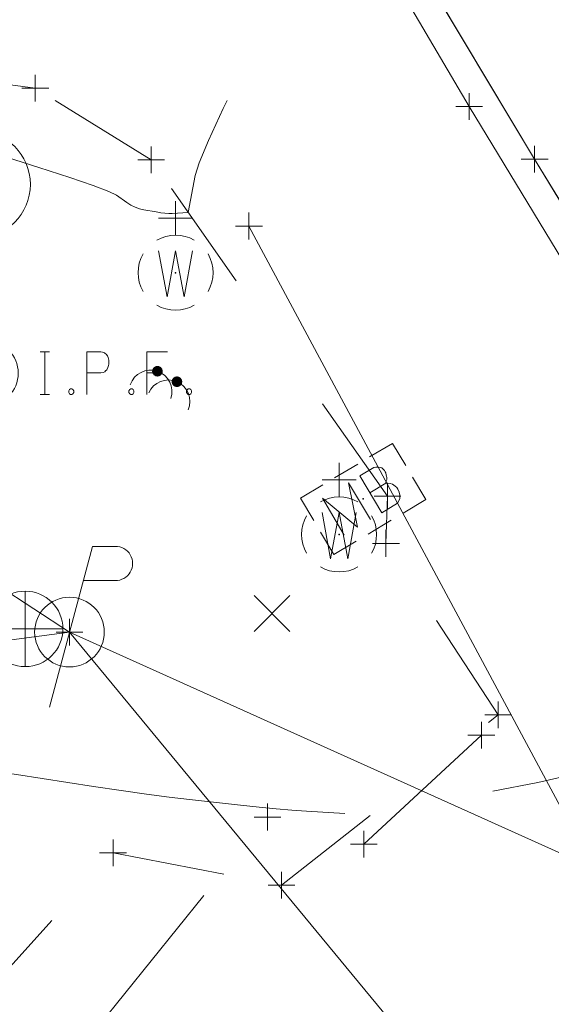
# Model space of a CAD drawing. Extents: x 1926935 to 1928139, y 199322 to 200300.
# Tile 615 of 656: x 1927559 to 1927578, y 199845 to 199881. Entities that reach past the tile are written whole.
import ezdxf

# ---------------------------------------------------------------- set-up
doc = ezdxf.new("R2010")
doc.units = 0
doc.header["$MEASUREMENT"] = 0
for name, pattern in [('DGN Style 2', [14.030763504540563, 8.418458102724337, -5.612305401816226]), ('DGN Style 3', [19.64306890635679, 14.03076350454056, -5.612305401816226]), ('DGN Style 5', [9.821534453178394, 4.209229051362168, -5.612305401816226]), ('elecex', [0]), ('gasex', [0]), ('ohelecex', [0]), ('waterex', [0])]:
    doc.linetypes.add(name, pattern=pattern)
for name, color, linetype, lineweight in [('DT_X_Contour_Minor', 136, 'DGN Style 3', 0), ('DT_X_Terrain_Ground_Line', 92, 'DGN Style 3', 13), ('PM_X_Edge_Line', 40, 'Continuous', 0), ('PV_X_Driveway', 7, 'DGN Style 5', 0), ('PV_X_EOP', 7, 'DGN Style 3', 0), ('RD_X_Bumper_Block', 7, 'DGN Style 2', 0), ('RD_X_Cells', 7, 'Continuous', 0), ('RD_X_Cells (Construction)', 7, 'Continuous', 0), ('RD_X_Misc_Items', 1, 'DGN Style 3', 13), ('SV_X_Control_Cells_Found', 7, 'Continuous', 0), ('SV_X_Mon_Cells_Found', 7, 'Continuous', 0), ('SV_X_Random_Point (Construction)', 7, 'Continuous', 0), ('UT_X_Electric', 1, 'elecex', 0), ('UT_X_Electric_Cells', 1, 'Continuous', 0), ('UT_X_Gas', 40, 'gasex', 0), ('UT_X_Misc_Cells', 7, 'Continuous', 0), ('UT_X_Overhead_Electric', 1, 'ohelecex', 0), ('UT_X_Water', 133, 'waterex', 0), ('UT_X_Water_Cells', 133, 'Continuous', 0), ('UT_X_Water_Cells (Construction)', 133, 'Continuous', 0)]:
    doc.layers.add(name, color=color, linetype=linetype, lineweight=lineweight)
doc.layers.add('SV_X_Shot_Marker (Construction)', color=40, linetype='Continuous', lineweight=0, transparency=0.5)

# ---------------------------------------------------------------- blocks, each defined once
blk = doc.blocks.new('IPF')
at = {"layer": 'SV_X_Mon_Cells_Found', "color": 7, "linetype": 'Continuous', "lineweight": 0, "flags": 128}
for points in [[(0.1007188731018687, 0.04000000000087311), (0.1183555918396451, 0.04000000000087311)], [(0.1095372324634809, -0.03999999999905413), (0.1095372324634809, 0.04000000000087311)], [(0.1878001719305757, -0.03999999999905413), (0.1878001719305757, 0.04000000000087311), (0.2142552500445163, 0.04000000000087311), (0.2170152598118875, 0.03936523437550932), (0.2208690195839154, 0.03810546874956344), (0.2225267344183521, 0.03684570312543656), (0.224175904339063, 0.03558593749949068), (0.22638049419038, 0.03244140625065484), (0.2280382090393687, 0.02928710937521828), (0.2291405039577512, 0.02424804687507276), (0.2291405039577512, 0.01668945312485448), (0.2285850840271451, 0.01416992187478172), (0.2274827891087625, 0.01039062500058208), (0.2252781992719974, 0.005986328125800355), (0.2230736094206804, 0.004091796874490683), (0.2214244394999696, 0.002832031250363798), (0.2186644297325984, 0.001572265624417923), (0.2142552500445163, 0.0009472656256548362), (0.1878001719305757, 0.0009472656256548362)], [(0.3382677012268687, 0.04000000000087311), (0.3002342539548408, 0.04000000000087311), (0.3002342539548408, -0.03999999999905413)], [(0.3002342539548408, 0.0009472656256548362), (0.3272447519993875, 0.0009472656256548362)], [(0.1574913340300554, -0.02928710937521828), (0.1602427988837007, -0.02928710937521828), (0.1619005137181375, -0.03054687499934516), (0.1635496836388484, -0.03306640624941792), (0.1635496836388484, -0.03622070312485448), (0.1619005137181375, -0.03874023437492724), (0.1602427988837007, -0.03999999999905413), (0.1574913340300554, -0.03999999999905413), (0.1558336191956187, -0.03874023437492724), (0.1541844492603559, -0.03622070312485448), (0.1541844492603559, -0.03306640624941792), (0.1558336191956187, -0.03054687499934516), (0.1574913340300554, -0.02928710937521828)], [(0.2699254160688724, -0.02928710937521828), (0.2726768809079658, -0.02928710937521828), (0.2743345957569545, -0.03054687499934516), (0.2759837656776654, -0.03306640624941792), (0.2759837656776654, -0.03622070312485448), (0.2743345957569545, -0.03874023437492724), (0.2726768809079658, -0.03999999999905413), (0.2699254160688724, -0.03999999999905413), (0.2682677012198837, -0.03874023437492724), (0.2666185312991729, -0.03622070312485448), (0.2666185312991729, -0.03306640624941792), (0.2682677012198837, -0.03054687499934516), (0.2699254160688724, -0.02928710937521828)], [(0.3773948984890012, -0.02928710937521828), (0.3801463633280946, -0.02928710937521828), (0.3818040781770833, -0.03054687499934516), (0.3834532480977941, -0.03306640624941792), (0.3834532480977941, -0.03622070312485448), (0.3818040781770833, -0.03874023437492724), (0.3801463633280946, -0.03999999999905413), (0.3773948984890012, -0.03999999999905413), (0.3757371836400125, -0.03874023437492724), (0.3740880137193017, -0.03622070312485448), (0.3740880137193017, -0.03306640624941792), (0.3757371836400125, -0.03054687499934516), (0.3773948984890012, -0.02928710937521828)], [(0.1007188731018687, -0.03999999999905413), (0.1183555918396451, -0.03999999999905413)]]:
    blk.add_lwpolyline(points, dxfattribs=at)
at = {"layer": 'SV_X_Mon_Cells_Found', "color": 7, "linetype": 'Continuous', "lineweight": 0}
blk.add_circle((1.455191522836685e-11, 0), 0.06, dxfattribs=at)
blk = doc.blocks.new('SVPT_122')
at = {"layer": 'SV_X_Shot_Marker (Construction)', "transparency": 33554495}
for p, q in [((0, 0.0249999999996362), (0, -0.0249999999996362)), ((-0.02499999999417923, 0), (0.02500000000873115, 0))]:
    blk.add_line(p, q, dxfattribs=at)
blk.add_point((0, 0), dxfattribs=at)
blk = doc.blocks.new('SVPT_123')
at = {"layer": 'SV_X_Shot_Marker (Construction)', "transparency": 33554495}
for p, q in [((0, 0.02500000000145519), (0, -0.0249999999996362)), ((-0.02500000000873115, 1.818989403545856e-12), (0.02499999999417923, 1.818989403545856e-12))]:
    blk.add_line(p, q, dxfattribs=at)
blk.add_point((0, 1.818989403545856e-12), dxfattribs=at)
blk = doc.blocks.new('SVPT_124')
at = {"layer": 'SV_X_Shot_Marker (Construction)', "transparency": 33554495}
for p, q in [((0, 0.02500000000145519), (0, -0.0249999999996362)), ((-0.02499999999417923, 1.818989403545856e-12), (0.02500000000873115, 1.818989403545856e-12))]:
    blk.add_line(p, q, dxfattribs=at)
blk.add_point((0, 1.818989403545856e-12), dxfattribs=at)
blk = doc.blocks.new('SVPT_125')
at = {"layer": 'SV_X_Shot_Marker (Construction)', "transparency": 33554495}
for p, q in [((0, 0.0249999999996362), (0, -0.0249999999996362)), ((-0.02500000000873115, 0), (0.02499999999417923, 0))]:
    blk.add_line(p, q, dxfattribs=at)
blk.add_point((0, 0), dxfattribs=at)
blk = doc.blocks.new('SVPT_126')
at = {"layer": 'SV_X_Shot_Marker (Construction)', "transparency": 33554495}
for p, q in [((-1.455191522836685e-11, 0.0249999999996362), (-1.455191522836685e-11, -0.0249999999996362)), ((-0.02500000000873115, 0), (0.02499999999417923, 0))]:
    blk.add_line(p, q, dxfattribs=at)
blk.add_point((-1.455191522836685e-11, 0), dxfattribs=at)
blk = doc.blocks.new('SVPT_127')
at = {"layer": 'SV_X_Shot_Marker (Construction)', "transparency": 33554495}
for p, q in [((0, 0.0249999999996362), (0, -0.02500000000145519)), ((-0.02499999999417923, 0), (0.02499999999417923, 0))]:
    blk.add_line(p, q, dxfattribs=at)
blk.add_point((0, 0), dxfattribs=at)
blk = doc.blocks.new('SVPT_128')
at = {"layer": 'SV_X_Shot_Marker (Construction)', "transparency": 33554495}
for p, q in [((1.455191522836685e-11, 0.02500000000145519), (1.455191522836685e-11, -0.02499999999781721)), ((-0.02499999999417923, 1.818989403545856e-12), (0.02500000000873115, 1.818989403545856e-12))]:
    blk.add_line(p, q, dxfattribs=at)
blk.add_point((1.455191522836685e-11, 1.818989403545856e-12), dxfattribs=at)
blk = doc.blocks.new('SVPT_332')
at = {"layer": 'SV_X_Shot_Marker (Construction)', "transparency": 33554495}
for p, q in [((0, 0.0249999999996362), (0, -0.0249999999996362)), ((-0.02499999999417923, 0), (0.02500000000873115, 0))]:
    blk.add_line(p, q, dxfattribs=at)
blk.add_point((0, 0), dxfattribs=at)
blk = doc.blocks.new('SVPT_372')
at = {"layer": 'SV_X_Shot_Marker (Construction)', "transparency": 33554495}
for p, q in [((0, 0.02500000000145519), (0, -0.0249999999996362)), ((-0.02500000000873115, 0), (0.02499999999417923, 0))]:
    blk.add_line(p, q, dxfattribs=at)
blk.add_point((0, 0), dxfattribs=at)
blk = doc.blocks.new('SVPT_373')
at = {"layer": 'SV_X_Shot_Marker (Construction)', "transparency": 33554495}
for p, q in [((-1.455191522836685e-11, 0.0249999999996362), (-1.455191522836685e-11, -0.0249999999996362)), ((-0.02500000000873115, 0), (0.02499999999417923, 0))]:
    blk.add_line(p, q, dxfattribs=at)
blk.add_point((-1.455191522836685e-11, 0), dxfattribs=at)
blk = doc.blocks.new('SVPT_374')
at = {"layer": 'SV_X_Shot_Marker (Construction)', "transparency": 33554495}
for p, q in [((0, 0.0249999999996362), (0, -0.0249999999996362)), ((-0.02500000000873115, 0), (0.02499999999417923, 0))]:
    blk.add_line(p, q, dxfattribs=at)
blk.add_point((0, 0), dxfattribs=at)
blk = doc.blocks.new('MB_2')
at = {"layer": 'RD_X_Cells', "color": 230, "linetype": 'Continuous', "lineweight": 0}
for p, q in [((-0.02558333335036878, 0.06108333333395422), (0.02449999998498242, 0.06108333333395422)), ((-0.02558333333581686, -0.06108333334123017), (0.02449999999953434, -0.06108333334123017))]:
    blk.add_line(p, q, dxfattribs=at)
at = {"layer": 'RD_X_Cells', "color": 230, "linetype": 'Continuous', "lineweight": 0, "flags": 128}
for points in [[(-0.1000000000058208, 0.01258333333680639), (-0.1000000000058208, 0.06108333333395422), (-0.0515000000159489, 0.06108333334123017)], [(0.05033333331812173, 0.06108333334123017), (0.09999999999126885, 0.06108333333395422), (0.09999999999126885, 0.01258333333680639)], [(-0.06482114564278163, -0.03999999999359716), (-0.06482114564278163, 0.04000000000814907), (-0.0358465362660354, -0.03999999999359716), (-0.008131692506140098, 0.04000000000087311), (-0.008131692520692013, -0.04000000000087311)], [(0.05108705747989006, 0.003466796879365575), (0.05423158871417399, 0.006611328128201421), (0.05612611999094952, 0.008505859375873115), (0.05738588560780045, 0.01039062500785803), (0.05801088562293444, 0.011650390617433), (0.05927065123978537, 0.01416992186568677), (0.05990541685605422, 0.01606445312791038), (0.06116518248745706, 0.02046874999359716), (0.06116518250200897, 0.02236328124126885), (0.06116518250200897, 0.02488281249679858), (0.06053041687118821, 0.02866210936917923), (0.05927065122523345, 0.031806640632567), (0.05738588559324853, 0.03432617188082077), (0.05423158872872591, 0.03684570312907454), (0.05171205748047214, 0.03810546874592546), (0.05045229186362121, 0.03874023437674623), (0.04730776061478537, 0.03999999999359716), (0.01643862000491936, 0.03999999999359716), (0.01643861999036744, -0.04000000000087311), (0.05108705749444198, -0.04000000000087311), (0.05549135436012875, -0.03748046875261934), (0.05927065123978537, -0.03432617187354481), (0.06242494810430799, -0.02928710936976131), (0.0643097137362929, -0.02362304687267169), (0.06494447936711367, -0.01794921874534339), (0.06494447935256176, -0.01416992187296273), (0.06368471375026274, -0.01039062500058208), (0.06116518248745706, -0.00472656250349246), (0.05801088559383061, -0.0009472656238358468), (0.05108705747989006, 0.003466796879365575), (0.01643861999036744, 0.003466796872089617)], [(-0.05150000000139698, -0.06108333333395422), (-0.1000000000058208, -0.06108333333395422), (-0.1000000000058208, -0.01258333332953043)], [(0.09999999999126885, -0.01258333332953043), (0.1000000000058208, -0.06108333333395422), (0.05033333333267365, -0.06108333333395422)]]:
    blk.add_lwpolyline(points, dxfattribs=at)
at = {"layer": 'RD_X_Cells (Construction)', "color": 230, "linetype": 'Continuous', "lineweight": 30}
blk.add_point((0, 0), dxfattribs=at)
blk = doc.blocks.new('WGV_2')
at = {"layer": 'UT_X_Water_Cells', "color": 133, "linetype": 'Continuous', "lineweight": 0}
for p, q in [((0, 0.06999999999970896), (0, 0.1335833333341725)), ((0.03175000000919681, 0.1018333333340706), (-0.03183333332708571, 0.1018333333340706))]:
    blk.add_line(p, q, dxfattribs=at)
at = {"layer": 'UT_X_Water_Cells', "color": 133, "linetype": 'Continuous', "lineweight": 0, "flags": 128}
blk.add_lwpolyline([(-0.03183333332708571, 0.04100000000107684), (-0.0159166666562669, -0.04516666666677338), (0, 0.04100000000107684), (0.01600000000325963, -0.04516666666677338), (0.03183333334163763, 0.04100000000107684)], dxfattribs=at)
at = {"layer": 'UT_X_Water_Cells', "color": 133, "linetype": 'Continuous', "lineweight": 0}
for start, end in [(60.0183611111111, 120.0157416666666), (330.0183611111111, 29.98163888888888), (239.9842583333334, 299.9816388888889)]:
    blk.add_arc((-2.126362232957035e-05, 7.501007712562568e-05), 0.07000065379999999, start, end, dxfattribs=at)
at = {"layer": 'UT_X_Water_Cells', "color": 133, "linetype": 'Continuous', "lineweight": 0, "extrusion": (0, 0, -1)}
blk.add_arc((2.126362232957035e-05, 7.501007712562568e-05), 0.07000065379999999, 330.0183611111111, 29.98163888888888, dxfattribs=at)
at = {"layer": 'UT_X_Water_Cells (Construction)', "color": 133, "linetype": 'Continuous', "lineweight": 30}
blk.add_point((0, 0), dxfattribs=at)
blk = doc.blocks.new('WGV_3')
at = {"layer": 'UT_X_Water_Cells', "color": 133, "linetype": 'Continuous', "lineweight": 0}
for p, q in [((0, 0.06999999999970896), (0, 0.1335833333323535)), ((0.03175000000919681, 0.1018333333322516), (-0.03183333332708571, 0.1018333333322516))]:
    blk.add_line(p, q, dxfattribs=at)
at = {"layer": 'UT_X_Water_Cells', "color": 133, "linetype": 'Continuous', "lineweight": 0, "flags": 128}
blk.add_lwpolyline([(-0.03183333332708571, 0.04099999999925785), (-0.0159166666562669, -0.04516666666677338), (0, 0.04099999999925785), (0.01600000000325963, -0.04516666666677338), (0.03183333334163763, 0.04099999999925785)], dxfattribs=at)
at = {"layer": 'UT_X_Water_Cells', "color": 133, "linetype": 'Continuous', "lineweight": 0}
for start, end in [(60.0183611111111, 120.0157416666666), (330.0183611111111, 29.98163888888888), (239.9842583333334, 299.9816388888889)]:
    blk.add_arc((-2.126362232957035e-05, 7.501004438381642e-05), 0.07000065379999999, start, end, dxfattribs=at)
at = {"layer": 'UT_X_Water_Cells', "color": 133, "linetype": 'Continuous', "lineweight": 0, "extrusion": (0, 0, -1)}
blk.add_arc((2.126362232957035e-05, 7.501004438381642e-05), 0.07000065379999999, 330.0183611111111, 29.98163888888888, dxfattribs=at)
at = {"layer": 'UT_X_Water_Cells (Construction)', "color": 133, "linetype": 'Continuous', "lineweight": 30}
blk.add_point((0, 0), dxfattribs=at)
blk = doc.blocks.new('UOBJ')
at = {"layer": 'RD_X_Misc_Items', "color": 7, "linetype": 'Continuous', "lineweight": 0}
blk.add_line((0, -0.03775000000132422), (0, -0.01400000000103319), dxfattribs=at)
for centre, radius in [((0, -1.818989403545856e-12), 0.1), ((0, -0.07058333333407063), 0.008519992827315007)]:
    blk.add_circle(centre, radius, dxfattribs=at)
for centre, radius, start, end in [((-0.003185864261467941, 0.0405694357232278), 0.03769669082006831, 88.32400833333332, 152.5385305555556), ((-0.0006084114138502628, 0.04389571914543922), 0.03438592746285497, 291.9329361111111, 92.45835277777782), ((0.02928072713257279, -0.01190990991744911), 0.02935522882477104, 125.4617916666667, 184.0829111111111)]:
    blk.add_arc(centre, radius, start, end, dxfattribs=at)
blk = doc.blocks.new('DM_7')
at = {"layer": 'UT_X_Misc_Cells', "linetype": 'Continuous', "lineweight": 0}
h = blk.add_hatch(color=52, dxfattribs=at)
edge = h.paths.add_edge_path()
edge.add_arc((-7.275957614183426e-12, -1.045918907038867e-11), 0.01, 0, 360)
at = {"layer": 'UT_X_Misc_Cells', "color": 52, "linetype": 'Continuous', "lineweight": 0}
blk.add_arc((0.04000000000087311, -1.455191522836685e-11), 0.04, 90, 270, dxfattribs=at)
blk = doc.blocks.new('DM_8')
at = {"layer": 'UT_X_Misc_Cells', "linetype": 'Continuous', "lineweight": 0}
h = blk.add_hatch(color=52, dxfattribs=at)
edge = h.paths.add_edge_path()
edge.add_arc((-1.637090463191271e-11, -5.911715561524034e-12), 0.009999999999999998, 0, 360)
at = {"layer": 'UT_X_Misc_Cells', "color": 52, "linetype": 'Continuous', "lineweight": 0}
blk.add_arc((0.0399999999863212, 0), 0.03999999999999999, 90, 270, dxfattribs=at)
blk = doc.blocks.new('PP_15')
at = {"layer": 'UT_X_Electric_Cells', "color": 1, "linetype": 'Continuous', "lineweight": 0}
for p, q in [((0.04283333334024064, 0.1600000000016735), (-0.03749999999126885, -0.1399999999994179)), ((0.04283333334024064, 0.1600000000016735), (0.0853333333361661, 0.1600000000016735)), ((0.02575000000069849, 0.09625000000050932), (0.0853333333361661, 0.09625000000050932))]:
    blk.add_line(p, q, dxfattribs=at)
blk.add_circle((1.455191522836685e-11, 1.818989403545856e-12), 0.065, dxfattribs=at)
at = {"layer": 'UT_X_Electric_Cells', "color": 1, "linetype": 'Continuous', "lineweight": 0, "extrusion": (0, 0, -1)}
blk.add_arc((-0.08595833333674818, 0.1281250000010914), 0.03188112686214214, 88.8766972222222, 271.1233027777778, dxfattribs=at)
blk = doc.blocks.new('SVPT_1467')
at = {"layer": 'SV_X_Shot_Marker (Construction)', "transparency": 33554495}
for p, q in [((1.455191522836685e-11, 0.02500000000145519), (1.455191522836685e-11, -0.0249999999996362)), ((-0.02499999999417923, 1.818989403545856e-12), (0.02500000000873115, 1.818989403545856e-12))]:
    blk.add_line(p, q, dxfattribs=at)
blk.add_point((1.455191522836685e-11, 1.818989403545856e-12), dxfattribs=at)
blk = doc.blocks.new('SVPT_1468')
at = {"layer": 'SV_X_Shot_Marker (Construction)', "transparency": 33554495}
for p, q in [((1.455191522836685e-11, 0.02500000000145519), (1.455191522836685e-11, -0.0249999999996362)), ((-0.02499999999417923, 1.818989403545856e-12), (0.02500000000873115, 1.818989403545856e-12))]:
    blk.add_line(p, q, dxfattribs=at)
blk.add_point((1.455191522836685e-11, 1.818989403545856e-12), dxfattribs=at)
blk = doc.blocks.new('X_159')
at = {"layer": 'SV_X_Random_Point (Construction)', "color": 7, "linetype": 'Continuous', "lineweight": 0, "transparency": 33554559}
for p, q in [((-0.03333333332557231, -0.03337499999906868), (0.03333333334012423, 0.03337500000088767)), ((-0.03333333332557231, 0.03337500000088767), (0.03333333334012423, -0.03337499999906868))]:
    blk.add_line(p, q, dxfattribs=at)
blk = doc.blocks.new('SVPT_1608')
at = {"layer": 'SV_X_Shot_Marker (Construction)', "transparency": 33554495}
for p, q in [((0, 0.02500000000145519), (0, -0.0249999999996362)), ((-0.02499999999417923, 1.818989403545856e-12), (0.02499999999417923, 1.818989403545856e-12))]:
    blk.add_line(p, q, dxfattribs=at)
blk.add_point((0, 1.818989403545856e-12), dxfattribs=at)
blk = doc.blocks.new('SVPT_1609')
at = {"layer": 'SV_X_Shot_Marker (Construction)', "transparency": 33554495}
for p, q in [((0, 0.0249999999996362), (0, -0.0249999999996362)), ((-0.02499999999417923, 0), (0.02500000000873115, 0))]:
    blk.add_line(p, q, dxfattribs=at)
blk.add_point((0, 0), dxfattribs=at)
blk = doc.blocks.new('BM_1')
at = {"layer": 'SV_X_Control_Cells_Found', "color": 52, "linetype": 'Continuous', "lineweight": 0}
for p, q in [((0, 0.07049999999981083), (0, -0.07049999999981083)), ((-0.07050000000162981, 0), (0.0704999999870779, 0))]:
    blk.add_line(p, q, dxfattribs=at)
blk.add_circle((-1.666776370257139e-06, -8.333332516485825e-06), 0.07048500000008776, dxfattribs=at)
blk = doc.blocks.new('*U2117', base_point=(1927600.1255, 199832.7095, 682.6088333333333))
at = {"layer": 'DT_X_Contour_Minor', "flags": 128}
for points, elevation in [([(1927432.047755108, 200140.6467953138), (1927445.210589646, 200131.2471659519), (1927448.06428782, 200129.1870270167), (1927450.984167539, 200127.0350227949), (1927453.970228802, 200124.7911532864), (1927457.022471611, 200122.4554184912), (1927465.250027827, 200116.1043053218), (1927467.994814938, 200113.9713128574), (1927470.058509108, 200112.335670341), (1927471.441110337, 200111.1973777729), (1927472.142618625, 200110.5564351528), (1927473.105183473, 200109.510388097), (1927473.689219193, 200108.9727310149), (1927474.719402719, 200108.1442950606), (1927476.19573405, 200107.025080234), (1927478.118213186, 200105.6150865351), (1927483.839687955, 200101.467398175), (1927485.79987698, 200100.0004004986), (1927487.389337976, 200098.7101737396), (1927488.608070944, 200097.5967178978), (1927489.456075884, 200096.6600329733), (1927491.223118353, 200094.3979010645), (1927491.918939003, 200093.4909323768), (1927492.6811191, 200092.4666252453), (1927493.509658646, 200091.3249796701), (1927494.404557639, 200090.0659956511), (1927496.879434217, 200086.5522536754), (1927497.949811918, 200085.2513076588), (1927499.304787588, 200083.9837760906), (1927500.944361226, 200082.7496589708), (1927502.868532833, 200081.5489562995), (1927508.379121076, 200078.3916351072), (1927510.381641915, 200077.0485635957), (1927512.25626325, 200075.3873399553), (1927514.00298508, 200073.4079641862), (1927515.621807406, 200071.1104362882), (1927519.76813427, 200064.5594923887), (1927521.17771788, 200062.3640196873), (1927522.296723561, 200060.6908095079), (1927523.125151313, 200059.5398618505), (1927523.663001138, 200058.9111767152), (1927524.709830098, 200057.9310330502), (1927525.291771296, 200057.581925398), (1927526.252473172, 200057.2697101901), (1927527.591935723, 200056.9943874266), (1927529.31015895, 200056.7559571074), (1927534.397101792, 200056.1693328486), (1927536.13643106, 200055.7376363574), (1927537.539211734, 200054.882515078), (1927538.605443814, 200053.6039690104), (1927539.3351273, 200051.9019981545), (1927541.955036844, 200042.9714763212), (1927547.783357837, 200036.1547716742), (1927548.950006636, 200034.7584436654), (1927549.952101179, 200033.4909044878), (1927550.789641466, 200032.3521541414), (1927551.462627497, 200031.3421926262), (1927553.037851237, 200028.8206803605), (1927553.625087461, 200027.8375509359), (1927554.205378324, 200026.7792968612), (1927554.778723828, 200025.6459181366), (1927555.345123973, 200024.4374147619), (1927556.846263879, 200021.114572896), (1927557.441808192, 200019.7847290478), (1927558.102586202, 200018.2873289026), (1927558.828597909, 200016.6223724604), (1927559.619843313, 200014.7898597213), (1927563.464533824, 200005.8471689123), (1927559.921919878, 200003.6442068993), (1927559.237078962, 200003.2274845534), (1927558.700819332, 200002.9214440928), (1927558.313140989, 200002.7260855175), (1927558.074043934, 200002.6414088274), (1927557.304947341, 200002.5045086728), (1927557.109646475, 200000.6878711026), (1927557.098030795, 200000.2118940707), (1927557.146884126, 199999.5625219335), (1927557.256206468, 199998.7397546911), (1927557.425997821, 199997.7435923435), (1927557.959400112, 199994.8559659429), (1927558.200466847, 199993.6767801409), (1927558.523615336, 199992.3049425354), (1927558.928845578, 199990.7404531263), (1927559.416157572, 199988.9833119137), (1927561.881804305, 199980.3337987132), (1927564.359714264, 199975.7467151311), (1927564.839698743, 199974.8579873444), (1927565.217690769, 199974.1576969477), (1927565.493690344, 199973.6458439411), (1927565.667697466, 199973.3224283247), (1927565.99572652, 199972.7112365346), (1927566.328191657, 199972.1247592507), (1927567.079565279, 199970.8237212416), (1927568.249847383, 199968.8081225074), (1927569.839037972, 199966.0779630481), (1927574.635424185, 199957.8447901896), (1927576.352969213, 199954.8107143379), (1927577.908314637, 199951.8833664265), (1927579.301460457, 199949.0627464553), (1927580.532406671, 199946.3488544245), (1927583.598663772, 199939.2541129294), (1927584.719081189, 199936.6929937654), (1927585.780640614, 199934.3306923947), (1927586.783342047, 199932.1672088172), (1927587.727185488, 199930.2025430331), (1927590.165624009, 199925.2285246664), (1927590.962828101, 199923.5277849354), (1927591.525611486, 199922.1560795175), (1927591.853974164, 199921.1134084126), (1927591.947916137, 199920.3997716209), (1927591.885867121, 199918.9354525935), (1927591.912705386, 199918.3520914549), (1927592.039756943, 199917.7002473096), (1927592.267021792, 199916.9799201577), (1927592.594499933, 199916.191109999), (1927594.356562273, 199912.350202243), (1927590.267017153, 199911.9743133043), (1927589.52077399, 199911.6827817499), (1927589.034706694, 199910.9692823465), (1927588.808815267, 199909.8338150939), (1927588.843099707, 199908.2763799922), (1927589.610170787, 199900.0237578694), (1927589.392698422, 199899.9889185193), (1927589.344294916, 199899.9743355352), (1927589.292286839, 199899.945517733), (1927589.236674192, 199899.9024651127), (1927589.177456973, 199899.8451776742), (1927588.892699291, 199899.5446217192), (1927585.43636149, 199898.7495794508), (1927584.656131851, 199898.6133544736), (1927583.796730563, 199898.5454119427), (1927582.858157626, 199898.5457518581), (1927581.84041304, 199898.6143742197), (1927576.906204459, 199899.0939376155), (1927574.28163374, 199894.7413231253), (1927573.745679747, 199893.8306096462), (1927573.262633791, 199892.9638754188), (1927572.832495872, 199892.1411204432), (1927572.45526599, 199891.3623447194), (1927570.818311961, 199887.8306762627), (1927566.877405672, 199879.7169955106), (1927566.131630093, 199878.1586884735), (1927565.583263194, 199876.9610591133), (1927565.232304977, 199876.1241074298), (1927565.078755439, 199875.6478334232), (1927564.822811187, 199874.266802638), (1927564.228363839, 199874.2396440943), (1927564.095328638, 199874.2384772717), (1927563.950986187, 199874.2466161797), (1927563.795336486, 199874.2640608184), (1927563.628379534, 199874.2908111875), (1927563.168084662, 199874.3745531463), (1927562.998964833, 199874.4148670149), (1927562.8368265, 199874.4730021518), (1927562.681669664, 199874.5489585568), (1927562.533494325, 199874.6427362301), (1927562.147668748, 199874.9165717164), (1927561.857461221, 199875.0583055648), (1927561.276207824, 199875.2781304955), (1927560.403908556, 199875.5760465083), (1927559.240563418, 199875.9520536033), (1927555.750248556, 199877.058860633), (1927554.528314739, 199877.416743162), (1927553.480249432, 199877.6602854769), (1927552.606052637, 199877.7894875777), (1927551.905724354, 199877.8043494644), (1927550.270006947, 199877.6915275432), (1927549.723978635, 199877.6547093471), (1927549.312681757, 199877.6288711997), (1927549.036116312, 199877.6140131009), (1927548.894282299, 199877.6101350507), (1927548.546763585, 199877.6176575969), (1927544.220487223, 199877.4134111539), (1927543.196330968, 199877.2855939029), (1927541.977980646, 199876.9896763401), (1927540.565436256, 199876.5256584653), (1927538.958697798, 199875.8935402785), (1927534.415136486, 199873.9837580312), (1927532.815043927, 199873.3116886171), (1927531.422437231, 199872.7278170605), (1927530.2373164, 199872.2321433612), (1927529.259681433, 199871.8246675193), (1927526.929302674, 199870.8556624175), (1927526.082109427, 199870.4838857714), (1927525.288313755, 199870.0953096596), (1927524.547915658, 199869.6899340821), (1927523.860915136, 199869.2677590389), (1927522.100110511, 199868.1195596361), (1927521.253953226, 199867.5896962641), (1927520.036084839, 199866.8612557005), (1927518.446505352, 199865.9342379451), (1927516.485214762, 199864.808642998), (1927510.759491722, 199861.5422868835), (1927508.803149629, 199860.4230595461), (1927507.228415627, 199859.5151446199), (1927506.03528972, 199858.8185421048), (1927505.223771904, 199858.3332520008), (1927503.568535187, 199857.3208949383), (1927502.978294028, 199856.9479876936), (1927502.448998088, 199856.5885337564), (1927501.980647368, 199856.2425331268), (1927501.573241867, 199855.9099858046), (1927500.568087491, 199855.0411306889), (1927499.958194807, 199854.4713573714), (1927498.882382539, 199853.4136787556), (1927497.340650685, 199851.8680948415), (1927495.332999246, 199849.8346056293), (1927484.8768135, 199839.2065436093)], 670.9999999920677), ([(1927480.563421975, 200109.5796401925), (1927489.934320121, 200102.7863628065), (1927491.720871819, 200101.4748473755), (1927493.064427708, 200100.4517056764), (1927493.964987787, 200099.7169377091), (1927494.422552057, 200099.2705434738), (1927495.052062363, 200098.4646571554), (1927495.299949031, 200098.1415488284), (1927495.571476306, 200097.7766385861), (1927495.866644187, 200097.3699264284), (1927496.185452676, 200096.9214123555), (1927497.067129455, 200095.6696389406), (1927497.749512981, 200095.0336815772), (1927499.135405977, 200094.0646395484), (1927501.224808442, 200092.7625128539), (1927504.017720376, 200091.127301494), (1927512.40349816, 200086.32262498), (1927515.216627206, 200084.6488520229), (1927517.36668101, 200083.2310405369), (1927518.85365957, 200082.0691905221), (1927519.677562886, 200081.1633019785), (1927520.990538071, 200079.0888811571), (1927521.726268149, 200078.1227251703), (1927522.948726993, 200076.7800728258), (1927524.657914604, 200075.0609241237), (1927526.853830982, 200072.9652790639), (1927533.358579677, 200066.8748970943), (1927535.606210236, 200064.863429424), (1927537.470540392, 200063.39681289), (1927538.951570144, 200062.4750474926), (1927540.049299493, 200062.0981332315), (1927542.465510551, 200061.8194967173), (1927543.393190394, 200061.2683679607), (1927544.364071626, 200059.8239590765), (1927545.37815425, 200057.4862700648), (1927546.435438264, 200054.2553009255), (1927551.470233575, 200037.0931246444), (1927553.648096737, 200034.5459331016), (1927554.084037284, 200034.0241685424), (1927554.458489, 200033.5505283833), (1927554.771451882, 200033.1250126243), (1927555.022925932, 200032.7476212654), (1927555.611538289, 200031.805410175), (1927555.914631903, 200031.2528563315), (1927556.382453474, 200030.301853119), (1927557.015003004, 200028.9524005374), (1927557.812280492, 200027.2044985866), (1927560.157991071, 200022.0121608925), (1927561.025043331, 200020.081953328), (1927561.866917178, 200018.185583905), (1927562.68361261, 200016.3230526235), (1927563.475129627, 200014.4943594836), (1927565.552270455, 200009.6629619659), (1927566.25508038, 200008.0270770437), (1927567.20399292, 200005.8106420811), (1927567.450095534, 200005.2300920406), (1927567.903388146, 200004.1509963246), (1927568.173630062, 200003.5558198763), (1927568.644386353, 200002.5796123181), (1927569.31565702, 200001.2223736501), (1927570.187442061, 199999.4841038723), (1927574.723639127, 199990.483105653), (1927574.053407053, 199990.1741425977), (1927573.847788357, 199990.0072679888), (1927573.518174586, 199989.6390569), (1927573.06456574, 199989.0695093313), (1927572.486961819, 199988.2986252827), (1927570.781357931, 199985.9744858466), (1927570.21639223, 199985.2056030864), (1927569.800698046, 199984.6420593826), (1927569.534275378, 199984.2838547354), (1927569.417124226, 199984.1309891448), (1927569.218719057, 199983.8967408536), (1927571.630239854, 199974.0283618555), (1927572.095554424, 199972.0706204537), (1927572.457989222, 199970.4267015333), (1927572.717544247, 199969.0966050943), (1927572.874219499, 199968.0803311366), (1927573.365317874, 199964.0699717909), (1927578.287338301, 199955.6211431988), (1927579.27775476, 199953.8807184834), (1927580.13956681, 199952.2803708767), (1927580.872774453, 199950.8201003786), (1927581.477377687, 199949.4999069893), (1927582.918180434, 199946.1661607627), (1927583.58967599, 199944.6668939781), (1927584.523560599, 199942.6694032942), (1927585.719834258, 199940.1736887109), (1927587.178496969, 199937.1797502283), (1927591.418116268, 199928.5316157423), (1927592.807425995, 199925.6511053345), (1927593.795640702, 199923.4956749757), (1927594.38276039, 199922.0653246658), (1927594.568785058, 199921.3600544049), (1927594.530057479, 199920.4461071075), (1927594.602097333, 199919.9614876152), (1927594.84726258, 199919.1930896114), (1927595.265553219, 199918.1409130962), (1927595.856969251, 199916.8049580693), (1927597.664912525, 199912.8640399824), (1927598.263973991, 199911.56296514), (1927598.705200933, 199910.615429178), (1927598.988593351, 199910.0214320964), (1927599.114151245, 199909.7809738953), (1927599.238526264, 199909.6111371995), (1927599.283687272, 199909.543423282), (1927599.32588903, 199909.4676590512), (1927599.36513154, 199909.3838445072), (1927599.401414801, 199909.2919796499), (1927599.563831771, 199908.8444929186), (1927599.113200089, 199898.0008662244), (1927599.054702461, 199895.8510659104), (1927599.072337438, 199894.0489335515), (1927599.16610502, 199892.5944691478), (1927599.336005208, 199891.4876726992), (1927599.890582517, 199888.9997727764), (1927600.108788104, 199888.1033472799), (1927600.347471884, 199887.2799957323), (1927600.606633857, 199886.5297181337), (1927600.886274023, 199885.8525144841), (1927601.65928539, 199884.1440700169), (1927601.941183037, 199883.5056405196), (1927602.207117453, 199882.8716853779), (1927602.457088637, 199882.2422045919), (1927602.691096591, 199881.6171981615), (1927603.745886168, 199878.7109416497), (1927603.518547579, 199878.4670538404), (1927603.453458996, 199878.4129171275), (1927603.355624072, 199878.3550303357), (1927603.225042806, 199878.2933934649), (1927603.0617152, 199878.2280065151), (1927602.22311157, 199877.9141172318), (1927598.503071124, 199878.5402984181), (1927597.640280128, 199878.6915148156), (1927596.646210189, 199878.8768006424), (1927595.520861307, 199879.0961558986), (1927594.264233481, 199879.3495805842), (1927588.09365276, 199880.611724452), (1927585.391756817, 199874.2157522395), (1927584.850573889, 199872.963330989), (1927584.38498051, 199871.9471981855), (1927583.994976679, 199871.1673538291), (1927583.680562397, 199870.6237979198), (1927582.389671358, 199868.6385433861), (1927580.952663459, 199862.2781390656), (1927580.669148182, 199861.0034886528), (1927580.434462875, 199859.9054249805), (1927580.248607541, 199858.9839480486), (1927580.11158218, 199858.2390578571), (1927579.811287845, 199856.4881330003), (1927579.730696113, 199855.8825660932), (1927579.71414167, 199855.3790590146), (1927579.761624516, 199854.9776117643), (1927579.87314465, 199854.6782243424), (1927580.255914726, 199854.0159376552), (1927580.21430762, 199853.765779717), (1927579.802408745, 199853.5120209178), (1927579.020218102, 199853.2546612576), (1927577.86773569, 199852.9937007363), (1927571.625470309, 199851.7674829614), (1927569.232338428, 199851.924503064), (1927568.694296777, 199851.9637777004), (1927568.105799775, 199852.0143072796), (1927567.466847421, 199852.0760918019), (1927566.777439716, 199852.1491312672), (1927564.871745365, 199852.3589097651), (1927564.111670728, 199852.4484240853), (1927563.260717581, 199852.5596331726), (1927562.318885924, 199852.6925370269), (1927561.286175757, 199852.8471356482), (1927558.41111063, 199853.2883249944), (1927557.457786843, 199853.4348991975), (1927556.754114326, 199853.543729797), (1927556.300093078, 199853.6148167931), (1927556.0957231, 199853.6481601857), (1927555.883604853, 199853.6867510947), (1927555.587558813, 199853.8601304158), (1927554.858509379, 199854.3513251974), (1927553.696456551, 199855.1603354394), (1927552.101400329, 199856.2871611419), (1927547.27057921, 199859.7157836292), (1927545.685416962, 199860.840815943), (1927544.553046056, 199861.6444460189), (1927543.873466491, 199862.1266738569), (1927543.646678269, 199862.287499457), (1927543.645631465, 199862.2878314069), (1927543.645264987, 199862.2879387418), (1927543.644950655, 199862.2880117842), (1927543.644688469, 199862.2880505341), (1927543.644478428, 199862.2880549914), (1927543.64398785, 199862.2880211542), (1927543.643794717, 199862.2880107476), (1927543.643583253, 199862.2880049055), (1927543.643353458, 199862.2880036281), (1927543.643105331, 199862.2880069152), (1927543.642419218, 199862.2880217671), (1927543.642025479, 199862.2879690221), (1927543.641358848, 199862.2877996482), (1927543.640419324, 199862.2875136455), (1927543.639206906, 199862.2871110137), (1927543.635609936, 199862.285881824), (1927543.619346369, 199862.2000157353), (1927543.573253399, 199861.9433393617), (1927543.497331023, 199861.5158527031), (1927543.391579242, 199860.9175557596), (1927542.828468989, 199857.7269460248), (1927537.935601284, 199858.4798566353), (1927537.009194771, 199858.6199985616), (1927536.326918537, 199858.7177483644), (1927535.88877258, 199858.7731060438), (1927535.694756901, 199858.7860715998), (1927535.358987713, 199858.7476625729), (1927534.493232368, 199859.3731732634), (1927534.327449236, 199859.4935646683), (1927534.201137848, 199859.5866628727), (1927534.114298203, 199859.6524678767), (1927534.0669303, 199859.6909796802), (1927533.993244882, 199859.757286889), (1927533.967456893, 199859.7788390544), (1927533.945356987, 199859.7937651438), (1927533.926945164, 199859.8020651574), (1927533.912221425, 199859.803739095), (1927533.877875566, 199859.7993681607), (1927533.861931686, 199859.7934025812), (1927533.839859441, 199859.7787840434), (1927533.811658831, 199859.7555125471), (1927533.777329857, 199859.7235880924), (1927533.677614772, 199859.6269189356), (1927533.630793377, 199859.5753842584), (1927533.565115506, 199859.4932820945), (1927533.48058116, 199859.3806124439), (1927533.377190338, 199859.2373753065), (1927533.076339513, 199858.814652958), (1927532.965819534, 199858.6684294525), (1927532.859897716, 199858.5468006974), (1927532.758574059, 199858.4497666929), (1927532.661848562, 199858.3773274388), (1927532.221191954, 199858.0966653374), (1927525.033341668, 199852.9429391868), (1927523.53073275, 199851.8846006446), (1927522.103413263, 199850.9183247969), (1927520.751383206, 199850.0441116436), (1927519.474642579, 199849.2619611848), (1927516.170386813, 199847.2989768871), (1927515.070586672, 199846.6513173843), (1927514.24937807, 199846.1805770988), (1927513.706761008, 199845.8867560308), (1927513.442735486, 199845.7698541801), (1927513.110122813, 199845.6940082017), (1927512.681209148, 199845.3890621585), (1927511.643927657, 199844.5311085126), (1927509.998278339, 199843.120147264), (1927507.744261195, 199841.1561784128), (1927500.922391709, 199835.1815846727), (1927498.674788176, 199833.2127519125), (1927497.048379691, 199831.7871989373), (1927496.043166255, 199830.904925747), (1927495.659147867, 199830.5659323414), (1927495.463358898, 199830.3863229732), (1927495.397675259, 199830.3254313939), (1927495.347466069, 199830.277463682), (1927495.312731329, 199830.2424198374), (1927495.293471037, 199830.2202998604), (1927495.26274286, 199830.1785450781), (1927495.25227067, 199830.1648655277), (1927495.243900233, 199830.1551429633), (1927495.23763155, 199830.1493773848), (1927495.233464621, 199830.1475687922), (1927495.225155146, 199830.14802186), (1927495.221154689, 199830.1487111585), (1927495.215385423, 199830.1504392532), (1927495.207847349, 199830.1532061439), (1927495.198540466, 199830.1570118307), (1927495.150981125, 199830.1771955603)], 671.9999999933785)]:
    blk.add_lwpolyline(points, dxfattribs=dict(at, elevation=elevation))

msp = doc.modelspace()

# ---------------------------------------------------------------- linework, layer by layer
at = {"layer": 'PM_X_Edge_Line', "color": 7}
msp.add_polyline3d([(1927622.151, 199755.4347999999, 677.093099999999), (1927626.758, 199761.8582999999, 676.762900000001), (1927629.532, 199768.7175, 676.4367000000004), (1927630.206, 199771.6295, 676.314099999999), (1927630.527, 199774.1679000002, 676.153), (1927630.98, 199778.4937999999, 676.0007000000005), (1927630.575, 199786.3077000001, 675.757400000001), (1927628.686, 199793.0972000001, 675.5142000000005), (1927625.07, 199799.7747000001, 675.2357999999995), (1927615.546, 199814.918, 674.588), (1927604.375, 199832.9984000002, 673.7665), (1927591.337, 199853.9257000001, 672.7265999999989), (1927577.751, 199876.2662999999, 671.6232999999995), (1927564.791, 199897.8847999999, 670.458099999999)], dxfattribs=at)
at = {"layer": 'PV_X_Driveway'}
msp.add_polyline3d([(1927556.908, 199844.7167000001, 672.5247000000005), (1927562.016, 199850.3685, 672.1122999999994), (1927568.307, 199849.1587999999, 672.1374999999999), (1927576.392, 199855.5145, 671.8025), (1927572.203, 199861.9195999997, 671.6907999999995), (1927572.26, 199863.6835, 671.4665), (1927563.439, 199876.236, 670.9132000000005), (1927559.116, 199878.9179000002, 670.9337999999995), (1927554.142, 199879.5489000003, 670.893599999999)], dxfattribs=at)
at = {"layer": 'PV_X_EOP'}
msp.add_polyline3d([(1927622.151, 199755.4347999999, 677.093099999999), (1927626.758, 199761.8582999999, 676.762900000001), (1927629.532, 199768.7175, 676.4367000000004), (1927630.206, 199771.6295, 676.314099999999), (1927630.527, 199774.1679000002, 676.153), (1927630.98, 199778.4937999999, 676.0007000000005), (1927630.575, 199786.3077000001, 675.757400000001), (1927628.686, 199793.0972000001, 675.5142000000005), (1927625.07, 199799.7747000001, 675.2357999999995), (1927615.546, 199814.918, 674.588), (1927604.375, 199832.9984000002, 673.7665), (1927591.337, 199853.9257000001, 672.7265999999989), (1927577.751, 199876.2662999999, 671.6232999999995), (1927564.791, 199897.8847999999, 670.458099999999)], dxfattribs=at)
at = {"layer": 'RD_X_Bumper_Block', "extrusion": (0.001468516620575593, 0.001364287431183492, 0.9999979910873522), "elevation": 3775.304336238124, "flags": 128}
msp.add_lwpolyline([(1927568.312734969, 199845.7222842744), (1927572.698747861, 199849.796988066)], dxfattribs=at)
at = {"layer": 'RD_X_Bumper_Block', "extrusion": (0.03081949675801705, 0.03810892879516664, 0.998798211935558), "elevation": 67693.90884958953, "flags": 128}
msp.add_lwpolyline([(-1373109.341923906, -1365801.458873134), (-1373109.341923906, -1365813.66620028)], dxfattribs=at)
at = {"layer": 'UT_X_Electric', "extrusion": (0.01553911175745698, 0.002055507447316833, 0.9998771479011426), "elevation": 31035.11095789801, "flags": 128}
msp.add_lwpolyline([(1927317.218455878, 199795.2364772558), (1927288.301842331, 199791.4118691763)], dxfattribs=at)
at = {"layer": 'UT_X_Gas'}
msp.add_polyline3d([(1927273.826, 200153.0867000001, 646.5487999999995), (1927301.204, 200139.3982000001, 649.1267000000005), (1927340.648, 200115.3025, 652.2992000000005), (1927370.573, 200096.6540999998, 654.1622000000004), (1927393.449, 200081.6227000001, 655.53), (1927415.66, 200064.9315, 657.2132999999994), (1927438.579, 200047.5812000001, 659.487099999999), (1927456.647, 200032.044, 660.8757999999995), (1927479.429, 200015.0375, 662.6157999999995), (1927501.732, 199991.3362000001, 664.5774000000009), (1927524.095, 199961.3230999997, 666.6690999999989), (1927543.11, 199932.6325, 668.433), (1927561.778, 199901.226, 670.2237000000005), (1927575.308, 199878.2297999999, 671.389), (1927591.444, 199851.6357999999, 672.7262999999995), (1927607.984, 199824.2530999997, 674.112400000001), (1927618.058, 199806.8515, 674.786599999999), (1927630.826, 199779.8352000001, 675.942)], dxfattribs=at)
at = {"layer": 'UT_X_Overhead_Electric', "extrusion": (-0.4133237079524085, -0.7511724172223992, 0.5146877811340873), "elevation": -946488.9107646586, "flags": 128}
msp.add_lwpolyline([(1592441.613307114, 568965.2231859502), (1592620.157739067, 568992.9890125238), (1592772.116404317, 568953.982865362)], dxfattribs=at)
at = {"layer": 'UT_X_Overhead_Electric'}
msp.add_polyline3d([(1926982.985, 200250.6182999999, 626.222900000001), (1927158.603, 200133.6787000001, 640.179), (1927270.745, 200057.7184000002, 658.7527000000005), (1927336.375, 200012.8562000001, 661.0797999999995), (1927475.166, 199914.0182999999, 666.8387999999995), (1927560.391, 199858.6072999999, 671.8062999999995), (1927685.329, 199707.3482999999, 675.107599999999)], dxfattribs=at)
at = {"layer": 'UT_X_Water'}
msp.add_polyline3d([(1927567.089, 199873.7670999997, 671.0772999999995), (1927578.996, 199851.5725999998, 672.3052999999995), (1927587.283, 199813.2267999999, 674.3), (1927591.271, 199745.2417999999, 677.4167999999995), (1927592.854, 199732.7120999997, 678.5857999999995), (1927602.739, 199701.5529000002, 678.9159999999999), (1927606.869, 199691.1735, 678.9017999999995), (1927647.356, 199693.8869000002, 677.6892000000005), (1927691.465, 199700.7364000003, 675.5844999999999)], dxfattribs=at)

# ---------------------------------------------------------------- block references
at = {"layer": 'DT_X_Terrain_Ground_Line'}
msp.add_blockref('*U2117', (1927600.1255, 199832.7095, 682.6088333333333), dxfattribs=at)
at = {"layer": 'RD_X_Cells', "color": 230, "linetype": 'Continuous', "lineweight": 30, "xscale": 20, "yscale": 20, "zscale": 20, "rotation": 30.8189926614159}
msp.add_blockref('MB_2', (1927571.352, 199863.5799000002, 671.5115), dxfattribs=at)
at = {"layer": 'RD_X_Misc_Items', "color": 7, "linetype": 'Continuous', "lineweight": 0, "xscale": 20, "yscale": 20, "zscale": 20}
msp.add_blockref('UOBJ', (1927556.932, 199875.3207000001, 671.2477000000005), dxfattribs=at)
at = {"layer": 'SV_X_Control_Cells_Found', "color": 52, "linetype": 'Continuous', "lineweight": 0, "xscale": 20, "yscale": 20, "zscale": 20}
msp.add_blockref('BM_1', (1927558.736, 199858.7262999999, 674.245599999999), dxfattribs=at)
at = {"layer": 'SV_X_Mon_Cells_Found', "color": 7, "linetype": 'Continuous', "lineweight": 0, "xscale": 20, "yscale": 20, "zscale": 20}
msp.add_blockref('IPF', (1927557.278, 199868.273, 671.6072000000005), dxfattribs=at)
at = {"layer": 'SV_X_Random_Point (Construction)', "color": 7, "linetype": 'Continuous', "lineweight": 0, "transparency": 33554559, "xscale": 20, "yscale": 20, "zscale": 20}
msp.add_blockref('X_159', (1927567.948, 199859.2999000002, 671.6452999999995), dxfattribs=at)
at = {"layer": 'SV_X_Shot_Marker (Construction)', "transparency": 33554495, "xscale": 20, "yscale": 20, "zscale": 20}
for name, p in [('SVPT_128', (1927559.116, 199878.9179000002, 670.9337999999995)), ('SVPT_1608', (1927575.308, 199878.2297999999, 671.389)), ('SVPT_127', (1927563.439, 199876.236, 670.9132000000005)), ('SVPT_332', (1927577.751, 199876.2662999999, 671.6232999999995)), ('SVPT_1609', (1927567.089, 199873.7670999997, 671.0772999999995)), ('SVPT_126', (1927572.26, 199863.6835, 671.4665)), ('SVPT_125', (1927572.203, 199861.9195999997, 671.6907999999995)), ('SVPT_1467', (1927560.391, 199858.6072999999, 671.8062999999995)), ('SVPT_1468', (1927560.391, 199858.6072999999, 671.8062999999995)), ('SVPT_124', (1927576.392, 199855.5145, 671.8025)), ('SVPT_374', (1927575.764, 199854.7615999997, 671.9692999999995)), ('SVPT_372', (1927567.78, 199851.7025, 671.913099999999)), ('SVPT_373', (1927571.378, 199850.6869000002, 671.9812999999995)), ('SVPT_122', (1927562.016, 199850.3685, 672.1122999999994)), ('SVPT_123', (1927568.307, 199849.1587999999, 672.1374999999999))]:
    msp.add_blockref(name, p, dxfattribs=at)
at = {"layer": 'UT_X_Electric_Cells', "color": 1, "linetype": 'Continuous', "lineweight": 0, "xscale": 20, "yscale": 20, "zscale": 20}
msp.add_blockref('PP_15', (1927560.391, 199858.6072999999, 671.8062999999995), dxfattribs=at)
at = {"layer": 'UT_X_Misc_Cells', "color": 52, "linetype": 'Continuous', "lineweight": 0, "xscale": 20, "yscale": 20, "zscale": 20}
for name, p, rotation in [('DM_7', (1927563.673, 199868.346, 671.1857000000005), 251.3758765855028), ('DM_8', (1927564.401, 199867.9544000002, 671.6267999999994), 246.780180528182)]:
    msp.add_blockref(name, p, dxfattribs=dict(at, rotation=rotation))
at = {"layer": 'UT_X_Water_Cells', "color": 133, "linetype": 'Continuous', "lineweight": 0, "xscale": 20, "yscale": 20, "zscale": 20}
for name, p in [('WGV_3', (1927564.35, 199872.024, 671.0842000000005)), ('WGV_2', (1927570.454, 199862.2502000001, 671.473599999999))]:
    msp.add_blockref(name, p, dxfattribs=at)

doc.saveas('drawing.dxf')
